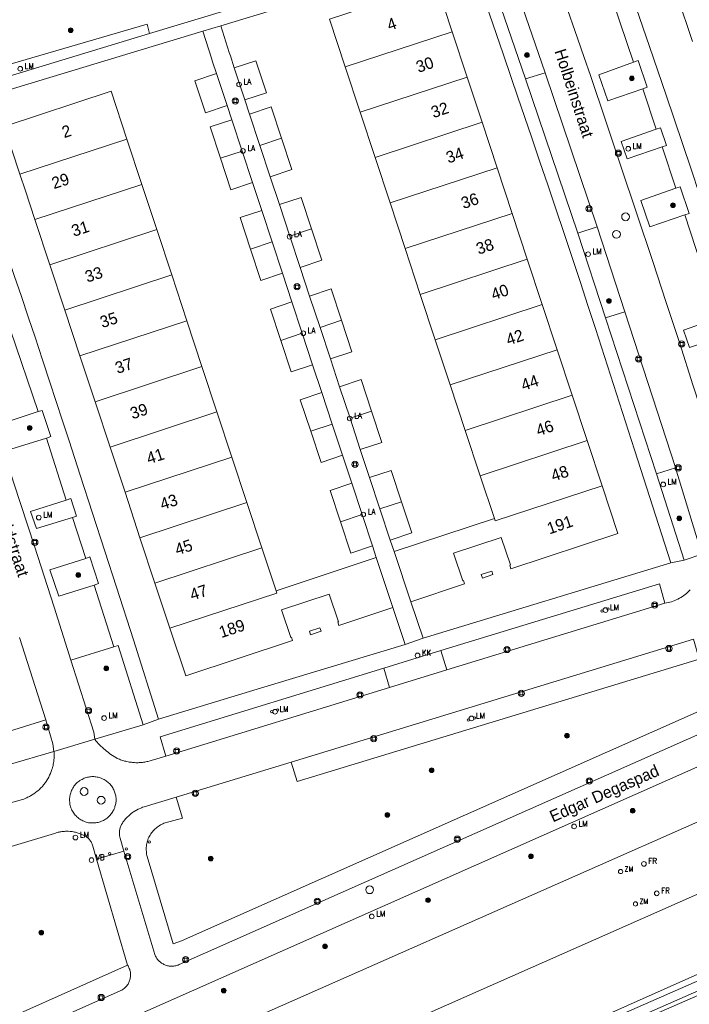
# Model space of a CAD drawing. Header units: metres. Extents: x 138165 to 154469, y 480134 to 494189.
# Tile 613 of 656: x 147156 to 147227, y 486700 to 486805. Entities that reach past the tile are written whole.
import ezdxf

# ---------------------------------------------------------------- set-up
doc = ezdxf.new("R2010")
doc.units = ezdxf.units.M
doc.header["$LTSCALE"] = 0.001
doc.header["$MEASUREMENT"] = 0
for name, color, linetype, lineweight in [('Level 5', 7, 'Continuous', 0), ('TOP-L-topo objecten punt', 7, 'Continuous', 0), ('TOP-L-topo objecten vlak', 7, 'Continuous', 0), ('TOP-L-verharding invalidenparkeerplaats', 7, 'Continuous', 0), ('TOP-T-topo huisnummering naamgeving', 7, 'Continuous', 0)]:
    doc.layers.add(name, color=color, linetype=linetype, lineweight=lineweight)
doc.styles.add('Style-Arial', font='arial.ttf')
doc.styles.add('Style-INTL_ISO', font='INTL_ISO.shx')
doc.styles.add('Style-STANDARD', font='STANDARD.shx')

# ---------------------------------------------------------------- blocks, each defined once
blk = doc.blocks.new('24')
at = {"layer": 'TOP-L-topo objecten punt', "color": 7, "linetype": 'Continuous', "lineweight": 0}
for radius in [0.025, 0.0182, 0.0115, 0.005]:
    blk.add_circle((0, 0), radius, dxfattribs=at)
blk = doc.blocks.new('40')
at = {"layer": 'TOP-L-topo objecten punt', "color": 7, "linetype": 'Continuous', "lineweight": 0}
blk.add_circle((0, 0), 0.025, dxfattribs=at)
at = {"layer": 'TOP-L-topo objecten punt', "color": 7, "linetype": 'Continuous', "lineweight": 0, "style": 'Style-STANDARD'}
blk.add_text('LA', height=0.06, dxfattribs=at).set_placement((0.048, 0))
blk = doc.blocks.new('306')
at = {"layer": 'TOP-L-topo objecten punt', "color": 7, "linetype": 'Continuous', "lineweight": 0}
blk.add_circle((0, 0), 0.025, dxfattribs=at)
at = {"layer": 'TOP-L-topo objecten punt', "color": 7, "linetype": 'Continuous', "lineweight": 0, "style": 'Style-STANDARD'}
blk.add_text('FR', height=0.06, dxfattribs=at).set_placement((0.0483, 0))
blk = doc.blocks.new('304')
at = {"layer": 'TOP-L-topo objecten punt', "color": 7, "linetype": 'Continuous', "lineweight": 0}
blk.add_circle((0, 0), 0.0225, dxfattribs=at)
at = {"layer": 'TOP-L-topo objecten punt', "color": 7, "linetype": 'Continuous', "lineweight": 0, "style": 'Style-STANDARD'}
blk.add_text('ZM', height=0.054, dxfattribs=at).set_placement((0.043, 0))
blk = doc.blocks.new('39')
at = {"layer": 'TOP-L-topo objecten punt', "color": 7, "linetype": 'Continuous', "lineweight": 0}
for p, q in [((0.0175, 0.0175), (-0.0175, 0.0175)), ((-0.0175, 0.0175), (-0.0175, -0.0175)), ((0.0175, 0.0175), (0.0175, -0.0175)), ((0.0175, -0.0175), (-0.0175, -0.0175))]:
    blk.add_line(p, q, dxfattribs=at)
blk.add_circle((0, 0), 0.0332, dxfattribs=at)
blk = doc.blocks.new('*U13')
at = {"layer": 'Level 5', "color": 7, "linetype": 'Continuous', "lineweight": 0}
blk.add_circle((0, 0), 0.0415, dxfattribs=at)
blk = doc.blocks.new('150')
at = {"layer": 'Level 5', "color": 7, "linetype": 'Continuous', "lineweight": 0}
blk.add_blockref('*U13', (0, 0), dxfattribs=at)
blk = doc.blocks.new('10')
at = {"layer": 'TOP-L-topo objecten punt', "linetype": 'Continuous', "lineweight": 0}
blk.add_circle((0, 0), 0.0125, dxfattribs=at)
blk = doc.blocks.new('16')
at = {"layer": 'TOP-L-topo objecten punt', "color": 7, "linetype": 'Continuous', "lineweight": 0}
blk.add_circle((0, 0), 0.025, dxfattribs=at)
at = {"layer": 'TOP-L-topo objecten punt', "color": 7, "linetype": 'Continuous', "lineweight": 0, "style": 'Style-STANDARD'}
blk.add_text('LM', height=0.06, dxfattribs=at).set_placement((0.0483, 0))
blk = doc.blocks.new('119')
at = {"layer": 'TOP-L-topo objecten punt', "color": 7, "linetype": 'Continuous', "lineweight": 0}
blk.add_circle((0, 0), 0.025, dxfattribs=at)
at = {"layer": 'TOP-L-topo objecten punt', "color": 7, "linetype": 'Continuous', "lineweight": 0, "style": 'Style-STANDARD'}
blk.add_text('KK', height=0.06, dxfattribs=at).set_placement((0.0483, 0))
blk = doc.blocks.new('14')
at = {"layer": 'TOP-L-topo objecten punt', "color": 7, "linetype": 'Continuous', "lineweight": 0}
blk.add_circle((0, 0), 0.025, dxfattribs=at)
at = {"layer": 'TOP-L-topo objecten punt', "color": 7, "linetype": 'Continuous', "lineweight": 0, "style": 'Style-STANDARD'}
blk.add_text('VB', height=0.06, dxfattribs=at).set_placement((0.0483, 0))

msp = doc.modelspace()

# ---------------------------------------------------------------- linework, layer by layer
at = {"layer": 'TOP-L-topo objecten vlak', "flags": 128}
for points in [[(147239.82, 486751.32), (147234.03, 486769.18), (147233.01, 486772.33), (147232.13, 486775.03), (147231.24, 486777.73), (147230.36, 486780.42), (147229.32, 486783.57), (147228.43, 486786.26), (147227.54, 486788.96), (147226.63, 486791.68), (147224.87, 486796.87), (147223.11, 486802.06), (147221.33, 486807.25), (147219.72, 486811.96), (147218.23, 486816.18), (147216.9, 486819.98), (147215.42, 486824.21), (147214.05, 486828.16), (147213.74, 486829.14)], [(147231.7, 486753.55), (147229.26, 486761.24), (147227.74, 486765.92), (147226.32, 486770.31), (147224.89, 486774.69), (147223.45, 486779.08), (147221.72, 486784.28), (147220.08, 486789.18), (147218.44, 486794.08), (147216.8, 486798.97), (147216.13, 486800.88), (147215.41, 486802.95), (147214.1, 486806.74), (147213.39, 486808.81), (147212.68, 486810.88), (147211.39, 486814.68)], [(147209.84, 486798.59), (147205.01, 486812.7), (147207.1, 486813.33)], [(147207.1, 486813.33), (147211.94, 486799.25)], [(147177.31, 486804.28), (147203.67, 486812.28)], [(147203.67, 486812.28), (147204.51, 486809.81), (147206.01, 486805.51), (147207.46, 486801.29), (147208.33, 486798.76), (147209.05, 486796.64), (147210.48, 486792.42), (147211.4, 486789.73), (147212.23, 486787.28), (147213.06, 486784.83), (147213.98, 486782.06), (147214.9, 486779.3), (147215.71, 486776.84), (147216.51, 486774.38), (147217.32, 486771.91), (147221.49, 486758.95), (147225.36, 486746.9)], [(147202.02, 486803.64), (147200.34, 486808.74), (147188.91, 486804.97), (147190.59, 486799.87)], [(147180.43, 486806.69), (147169.68, 486803.46)], [(147219.18, 486806.89), (147221.38, 486800.39)], [(147226.08, 486807.42), (147227.7, 486802.59)], [(147169.68, 486803.46), (147169.44, 486804.43), (147149.05, 486798.51), (147146.48, 486805.67)], [(147459.74, 486805.03), (147339.35, 486751.71), (147228.59, 486703.06), (147162.64, 486673.7), (147157.49, 486671.9), (147151.68, 486668.53), (147141.92, 486663.99), (147134.83, 486660.81), (147134.2, 486660.55), (147134.27, 486660.16), (147134.53, 486660), (147135.03, 486659.96), (147136.37, 486660.39), (147138.3, 486661.16), (147141.49, 486662.68), (147146.25, 486664.48), (147151.32, 486666.88), (147153.32, 486668.11), (147155.26, 486669.47), (147158.91, 486671.26), (147164.41, 486672.8), (147349.23, 486753.43), (147462.74, 486803.5)], [(147169.68, 486803.46), (147148.47, 486797.01)], [(147148.9, 486795.7), (147175.4, 486803.7)], [(147175.4, 486803.7), (147177.31, 486804.28)], [(147175.4, 486803.7), (147176.31, 486800.8), (147176.43, 486800.43), (147176.85, 486799.16)], [(147178.75, 486799.78), (147178.33, 486801.06), (147178.21, 486801.43), (147177.31, 486804.28)], [(147190.59, 486799.87), (147202.02, 486803.64)], [(147203.62, 486798.8), (147202.02, 486803.64)], [(147179.88, 486796.36), (147182.18, 486797.12), (147181.05, 486800.54), (147178.75, 486799.78)], [(147222.39, 486797.54), (147218.64, 486796.25), (147217.67, 486799.03), (147221.38, 486800.39)], [(147221.38, 486800.39), (147221.87, 486800.55), (147222.84, 486797.73), (147222.39, 486797.54)], [(147176.85, 486799.16), (147174.55, 486798.4), (147175.68, 486794.98), (147177.98, 486795.74)], [(147176.85, 486799.16), (147177.98, 486795.74)], [(147179.88, 486796.36), (147178.75, 486799.78)], [(147190.59, 486799.87), (147192.19, 486795.03)], [(147211.94, 486799.25), (147209.84, 486798.59)], [(147211.94, 486799.25), (147217.5, 486782.79)], [(147203.62, 486798.8), (147192.19, 486795.03)], [(147205.21, 486793.96), (147203.62, 486798.8)], [(147209.84, 486798.59), (147215.45, 486782.1)], [(147167.28, 486792.17), (147165.6, 486797.27), (147154.18, 486793.5), (147155.86, 486788.4)], [(147222.39, 486797.54), (147223.8, 486793.24)], [(147180.38, 486794.84), (147179.88, 486796.36)], [(147170.64, 486730.19), (147167.97, 486738.66), (147166.17, 486744.3), (147164.94, 486748.15), (147163.62, 486752.21), (147162.3, 486756.27), (147161.1, 486759.92), (147160.4, 486762.07), (147159.73, 486764.13), (147159.05, 486766.19), (147158.26, 486768.59), (147157.47, 486770.99), (147156.78, 486773.05), (147155.98, 486775.45), (147155.29, 486777.5), (147154.57, 486779.57), (147153.03, 486784.01), (147152.18, 486786.43), (147150.48, 486791.27), (147149.76, 486793.28), (147148.9, 486795.7)], [(147177.98, 486795.74), (147178.48, 486794.22)], [(147183.79, 486792.25), (147182.68, 486795.6), (147180.38, 486794.84)], [(147192.19, 486795.03), (147193.79, 486790.19)], [(147178.48, 486794.22), (147176.18, 486793.46), (147177.29, 486790.11)], [(147178.48, 486794.22), (147179.58, 486790.87)], [(147181.49, 486791.49), (147180.38, 486794.84)], [(147193.79, 486790.19), (147205.21, 486793.96)], [(147206.81, 486789.11), (147205.21, 486793.96)], [(147224.46, 486791.33), (147220.7, 486790.04), (147220.06, 486791.91), (147223.8, 486793.24)], [(147223.8, 486793.24), (147224.28, 486793.37), (147224.91, 486791.49), (147224.46, 486791.33)], [(147167.28, 486792.17), (147155.86, 486788.4)], [(147168.88, 486787.33), (147167.28, 486792.17)], [(147181.49, 486791.49), (147183.79, 486792.25)], [(147182.59, 486788.15), (147184.89, 486788.91), (147183.79, 486792.25)], [(147177.29, 486790.11), (147179.58, 486790.87)], [(147179.58, 486790.87), (147180.69, 486787.52)], [(147182.59, 486788.15), (147181.49, 486791.49)], [(147224.46, 486791.33), (147225.91, 486786.92)], [(147177.29, 486790.11), (147178.39, 486786.76), (147180.69, 486787.52)], [(147193.79, 486790.19), (147195.39, 486785.34)], [(147206.81, 486789.11), (147195.39, 486785.34)], [(147208.43, 486784.23), (147206.81, 486789.11)], [(147161.3, 486736.49), (147159.5, 486742.15), (147157.41, 486748.66), (147155.21, 486755.41), (147154.5, 486757.63), (147153.83, 486759.67), (147153.16, 486761.71), (147152.49, 486763.75), (147151.82, 486765.79), (147150.46, 486769.86), (147149.1, 486773.94), (147148.44, 486775.89), (147147.78, 486777.83), (147147.11, 486779.77), (147146.44, 486781.72), (147145.76, 486783.66), (147145.08, 486785.59), (147144.39, 486787.53)], [(147155.86, 486788.4), (147156.45, 486786.62), (147157.46, 486783.56)], [(147183.58, 486785.16), (147182.59, 486788.15)], [(147157.46, 486783.56), (147168.88, 486787.33)], [(147170.48, 486782.49), (147168.88, 486787.33)], [(147180.69, 486787.52), (147181.68, 486784.53)], [(147226.86, 486784.07), (147223.12, 486782.78), (147222.17, 486785.59), (147225.91, 486786.92)], [(147225.91, 486786.92), (147226.38, 486787.07), (147227.34, 486784.22), (147226.86, 486784.07)], [(147186.98, 486782.57), (147185.88, 486785.91), (147183.58, 486785.16)], [(147181.68, 486784.53), (147179.38, 486783.77), (147180.48, 486780.42)], [(147181.68, 486784.53), (147182.78, 486781.18)], [(147184.69, 486781.81), (147183.58, 486785.16)], [(147195.39, 486785.34), (147197, 486780.46)], [(147157.46, 486783.56), (147159.06, 486778.72)], [(147197, 486780.46), (147208.43, 486784.23)], [(147210.04, 486779.34), (147208.43, 486784.23)], [(147226.86, 486784.07), (147230.46, 486773.07)], [(147170.48, 486782.49), (147159.06, 486778.72)], [(147172.08, 486777.65), (147170.48, 486782.49)], [(147186.98, 486782.57), (147184.69, 486781.81)], [(147185.79, 486778.46), (147188.09, 486779.22), (147186.98, 486782.57)], [(147215.45, 486782.1), (147217.5, 486782.79)], [(147217.5, 486782.79), (147220.47, 486773.7)], [(147185.79, 486778.46), (147184.69, 486781.81)], [(147218.39, 486773.07), (147215.45, 486782.1)], [(147180.48, 486780.42), (147182.78, 486781.18)], [(147180.48, 486780.42), (147181.59, 486777.07), (147183.89, 486777.83)], [(147182.78, 486781.18), (147183.89, 486777.83)], [(147197, 486780.46), (147198.62, 486775.57)], [(147210.04, 486779.34), (147198.62, 486775.57)], [(147211.64, 486774.5), (147210.04, 486779.34)], [(147159.06, 486778.72), (147160.65, 486773.87)], [(147186.8, 486775.39), (147185.79, 486778.46)], [(147160.65, 486773.87), (147172.08, 486777.65)], [(147173.69, 486772.76), (147172.08, 486777.65)], [(147183.89, 486777.83), (147184.9, 486774.76)], [(147190.21, 486772.8), (147189.1, 486776.15), (147186.8, 486775.39)], [(147187.91, 486772.04), (147186.8, 486775.39)], [(147198.62, 486775.57), (147200.22, 486770.73)], [(147160.65, 486773.87), (147162.27, 486768.99)], [(147184.9, 486774.76), (147182.61, 486774), (147183.71, 486770.65)], [(147184.9, 486774.76), (147186.01, 486771.41)], [(147211.64, 486774.5), (147200.22, 486770.73)], [(147213.24, 486769.66), (147211.64, 486774.5)], [(147190.21, 486772.8), (147187.91, 486772.04)], [(147189.02, 486768.69), (147191.31, 486769.45), (147190.21, 486772.8)], [(147220.47, 486773.7), (147218.39, 486773.07)], [(147218.39, 486773.07), (147223.83, 486756.41)], [(147220.47, 486773.7), (147225.87, 486757.06), (147225.89, 486757.04)], [(147231.08, 486771.15), (147227.37, 486769.9), (147226.71, 486771.75), (147230.46, 486773.07)], [(147154.86, 486771.76), (147157.79, 486763.04)], [(147173.69, 486772.76), (147162.27, 486768.99)], [(147175.3, 486767.88), (147173.69, 486772.76)], [(147189.02, 486768.69), (147187.91, 486772.04)], [(147183.71, 486770.65), (147186.01, 486771.41)], [(147186.01, 486771.41), (147187.12, 486768.06)], [(147200.22, 486770.73), (147201.81, 486765.89)], [(147183.71, 486770.65), (147184.82, 486767.3), (147187.12, 486768.06)], [(147201.81, 486765.89), (147213.24, 486769.66)], [(147214.84, 486764.82), (147213.24, 486769.66)], [(147162.27, 486768.99), (147163.88, 486764.1)], [(147190, 486765.7), (147189.02, 486768.69)], [(147163.88, 486764.1), (147175.3, 486767.88)], [(147176.9, 486763.03), (147175.3, 486767.88)], [(147187.12, 486768.06), (147188.1, 486765.07)], [(147193.41, 486763.11), (147192.3, 486766.46), (147190, 486765.7)], [(147191.11, 486762.35), (147190, 486765.7)], [(147201.81, 486765.89), (147203.41, 486761.04)], [(147188.1, 486765.07), (147185.8, 486764.31), (147186.91, 486760.97)], [(147188.1, 486765.07), (147189.21, 486761.72)], [(147203.41, 486761.04), (147214.84, 486764.82)], [(147216.44, 486759.97), (147214.84, 486764.82)], [(147163.88, 486764.1), (147165.48, 486759.26)], [(147158.71, 486760.21), (147154.89, 486759.04), (147153.97, 486761.78), (147157.79, 486763.04)], [(147157.79, 486763.04), (147158.23, 486763.18), (147159.15, 486760.38), (147158.71, 486760.21)], [(147165.48, 486759.26), (147176.9, 486763.03)], [(147178.5, 486758.19), (147176.9, 486763.03)], [(147193.41, 486763.11), (147191.11, 486762.35)], [(147192.21, 486759), (147191.11, 486762.35)], [(147192.21, 486759), (147194.51, 486759.76), (147193.41, 486763.11)], [(147186.91, 486760.97), (147189.21, 486761.72)], [(147189.21, 486761.72), (147190.32, 486758.38)], [(147158.71, 486760.21), (147160.8, 486753.59)], [(147186.91, 486760.97), (147188.02, 486757.62), (147190.32, 486758.38)], [(147203.41, 486761.04), (147205.01, 486756.2)], [(147165.48, 486759.26), (147167.08, 486754.42)], [(147216.44, 486759.97), (147205.01, 486756.2)], [(147218.04, 486755.13), (147216.44, 486759.97)], [(147167.08, 486754.42), (147178.5, 486758.19)], [(147180.1, 486753.35), (147178.5, 486758.19)], [(147190.32, 486758.38), (147191.3, 486755.39)], [(147193.2, 486756.02), (147192.21, 486759)], [(147125.97, 486668.67), (147127.25, 486666.22), (147144.73, 486674.35), (147168.18, 486684.91), (147236.52, 486715.16), (147317.64, 486751.07), (147315.15, 486757.72)], [(147223.83, 486756.41), (147225.89, 486757.04)], [(147225.89, 486757.04), (147228.7, 486747.8)], [(147196.6, 486753.42), (147195.5, 486756.77), (147193.2, 486756.02)], [(147194.31, 486752.67), (147193.2, 486756.02)], [(147205.01, 486756.2), (147206.53, 486751.61)], [(147226.79, 486747.16), (147223.83, 486756.41)], [(147191.3, 486755.39), (147189, 486754.63), (147190.11, 486751.28)], [(147191.3, 486755.39), (147192.41, 486752.04)], [(147197.59, 486742.73), (147203.35, 486744.63), (147203.23, 486745), (147203.15, 486744.98), (147202.18, 486747.93), (147207.27, 486749.61), (147208.24, 486746.66), (147208.17, 486746.63), (147208.3, 486746.26), (147219.72, 486750.03), (147218.04, 486755.13)], [(147206.53, 486751.61), (147206.61, 486751.36), (147218.04, 486755.13)], [(147167.08, 486754.42), (147168.68, 486749.57)], [(147161.46, 486751.74), (147157.61, 486750.57), (147157, 486752.38), (147160.8, 486753.59)], [(147160.8, 486753.59), (147161.31, 486753.77), (147161.91, 486751.89), (147161.46, 486751.74)], [(147168.68, 486749.57), (147180.1, 486753.35)], [(147181.7, 486748.5), (147180.1, 486753.35)], [(147194.31, 486752.67), (147196.6, 486753.42)], [(147195.41, 486749.32), (147197.71, 486750.08), (147196.6, 486753.42)], [(147192.41, 486752.04), (147190.11, 486751.28)], [(147192.41, 486752.04), (147193.51, 486748.69)], [(147195.41, 486749.32), (147194.31, 486752.67)], [(147161.46, 486751.74), (147162.91, 486747.34)], [(147190.11, 486751.28), (147191.21, 486747.93), (147193.51, 486748.69)], [(147206.53, 486751.61), (147195.82, 486748.08)], [(147168.68, 486749.57), (147170.28, 486744.73)], [(147193.51, 486748.69), (147193.92, 486747.45)], [(147195.82, 486748.08), (147195.41, 486749.32)], [(147181.7, 486748.5), (147170.28, 486744.73)], [(147183.22, 486743.91), (147181.7, 486748.5)], [(147197.59, 486742.73), (147195.82, 486748.08)], [(147228.7, 486747.8), (147226.79, 486747.16)], [(147163.8, 486744.5), (147160.01, 486743.31), (147159.05, 486746.13), (147162.91, 486747.34)], [(147162.91, 486747.34), (147163.33, 486747.52), (147164.26, 486744.68), (147163.8, 486744.5)], [(147193.92, 486747.45), (147183.22, 486743.91)], [(147193.92, 486747.45), (147195.69, 486742.1)], [(147225.36, 486746.9), (147198.91, 486738.83)], [(147225.36, 486746.9), (147226.79, 486747.16)], [(147206.38, 486745.63), (147205.25, 486745.26), (147205.13, 486745.63), (147206.26, 486746), (147206.38, 486745.63)], [(147163.8, 486744.5), (147165.9, 486737.92)], [(147170.28, 486744.73), (147171.87, 486739.89)], [(147224.74, 486742.57), (147224.17, 486744.64), (147200.82, 486737.51)], [(147171.87, 486739.89), (147183.3, 486743.66), (147183.22, 486743.91)], [(147171.87, 486739.89), (147173.56, 486734.8), (147184.98, 486738.57), (147184.86, 486738.94), (147184.79, 486738.91), (147183.81, 486741.87), (147188.9, 486743.55), (147189.88, 486740.59), (147189.81, 486740.57), (147189.93, 486740.2), (147195.69, 486742.1)], [(147227.43, 486743.99), (147227.31, 486743.87), (147227.17, 486743.73), (147227.04, 486743.62), (147226.89, 486743.5), (147226.75, 486743.39), (147226.61, 486743.29), (147226.44, 486743.19), (147226.29, 486743.1), (147226.12, 486743.01), (147225.96, 486742.93), (147225.79, 486742.86), (147225.61, 486742.79), (147225.44, 486742.73), (147225.27, 486742.68), (147225.1, 486742.64), (147224.92, 486742.6), (147224.74, 486742.57)], [(147198.91, 486738.83), (147197.59, 486742.73)], [(147224.74, 486742.57), (147201.46, 486735.45)], [(147195.69, 486742.1), (147196.99, 486738.17)], [(147187.9, 486739.94), (147186.77, 486739.57), (147186.89, 486739.2), (147188.02, 486739.57), (147187.9, 486739.94)], [(147155.8, 486738.92), (147158.63, 486730.1)], [(147196.99, 486738.17), (147181.18, 486733.39), (147170.64, 486730.19)], [(147184.81, 486725.59), (147185.47, 486723.51), (147228.39, 486736.61), (147227.8, 486738.72)], [(147184.81, 486725.59), (147227.8, 486738.72)], [(147198.91, 486738.83), (147196.99, 486738.17)], [(147161.3, 486736.49), (147165.9, 486737.92)], [(147165.9, 486737.92), (147166.36, 486738.06), (147169.03, 486729.56)], [(147200.82, 486737.51), (147194.73, 486735.63)], [(147201.46, 486735.45), (147200.82, 486737.51)], [(147163.85, 486728.03), (147163.74, 486728.78), (147161.3, 486736.49)], [(147194.73, 486735.63), (147170.85, 486728.3), (147171.43, 486726.24)], [(147194.73, 486735.63), (147195.33, 486733.57)], [(147195.33, 486733.57), (147201.46, 486735.45)], [(147233.79, 486733.42), (147173.11, 486706.49), (147172.24, 486706.16), (147169.46, 486715.49), (147169.42, 486715.63), (147169.39, 486715.77), (147169.37, 486715.91), (147169.36, 486716.04), (147169.35, 486716.18), (147169.35, 486716.32), (147169.35, 486716.47), (147169.36, 486716.61), (147169.38, 486716.75), (147169.41, 486716.89), (147169.44, 486717.02), (147169.48, 486717.16), (147169.52, 486717.29), (147169.57, 486717.42), (147169.63, 486717.56), (147169.7, 486717.68), (147169.76, 486717.8), (147169.84, 486717.92), (147169.92, 486718.03), (147170, 486718.14), (147170.09, 486718.25), (147170.18, 486718.35), (147170.29, 486718.46), (147170.4, 486718.55), (147170.51, 486718.64), (147170.62, 486718.72), (147170.73, 486718.8), (147170.86, 486718.88), (147170.99, 486718.94), (147171.11, 486719), (147171.24, 486719.06), (147171.37, 486719.1), (147173.21, 486719.62), (147172.55, 486721.84)], [(147171.43, 486726.24), (147195.33, 486733.57)], [(147108.98, 486675.29), (147111.48, 486676.18), (147125.09, 486680.51), (147139.4, 486686.09), (147150.19, 486690.49), (147174.19, 486701.12), (147238.5, 486729.66)], [(147154.05, 486728.67), (147158.63, 486730.1)], [(147158.63, 486730.1), (147159.38, 486727.53), (147159.49, 486726.73)], [(147232.87, 486730.57), (147172.85, 486703.95), (147172.76, 486703.91), (147172.68, 486703.88), (147172.58, 486703.85), (147172.49, 486703.83), (147172.39, 486703.81), (147172.29, 486703.8), (147172.19, 486703.79), (147172.09, 486703.78), (147171.99, 486703.78), (147171.89, 486703.79), (147171.81, 486703.8), (147171.71, 486703.82), (147171.61, 486703.84), (147171.52, 486703.86), (147171.42, 486703.89), (147171.33, 486703.93), (147171.24, 486703.97), (147171.15, 486704.02), (147171.06, 486704.06), (147170.98, 486704.12), (147170.9, 486704.18), (147170.82, 486704.24), (147170.76, 486704.29), (147170.68, 486704.36), (147170.62, 486704.44), (147170.55, 486704.51), (147170.49, 486704.59), (147170.44, 486704.67), (147170.39, 486704.76), (147170.34, 486704.85), (147170.3, 486704.94), (147170.26, 486705.02), (147166.96, 486716.06)], [(147169.03, 486729.56), (147170.64, 486730.19)], [(147169.03, 486729.56), (147163.85, 486728.03)], [(147163.85, 486728.03), (147159.49, 486726.73)], [(147171.43, 486726.24), (147169.88, 486725.76), (147169.76, 486725.72), (147169.53, 486725.66), (147169.41, 486725.64), (147169.18, 486725.6), (147169.06, 486725.58), (147168.94, 486725.56), (147168.82, 486725.55), (147168.7, 486725.54), (147168.58, 486725.54), (147168.47, 486725.53), (147168.35, 486725.53), (147168.23, 486725.53), (147168.11, 486725.54), (147168.01, 486725.55), (147167.88, 486725.56), (147167.76, 486725.57), (147167.64, 486725.59), (147167.52, 486725.6), (147167.4, 486725.62), (147167.28, 486725.65), (147167.16, 486725.68), (147167.04, 486725.71), (147166.94, 486725.73), (147166.82, 486725.77), (147166.71, 486725.81), (147166.59, 486725.85), (147166.48, 486725.89), (147166.36, 486725.94), (147166.25, 486725.98), (147166.1, 486726.07), (147165.92, 486726.18), (147165.75, 486726.29), (147165.58, 486726.41), (147165.43, 486726.51), (147165.27, 486726.64), (147165.1, 486726.77), (147164.95, 486726.9), (147164.81, 486727.02), (147164.66, 486727.15), (147164.51, 486727.3), (147164.36, 486727.44), (147164.22, 486727.59), (147164.1, 486727.73), (147163.97, 486727.88), (147163.85, 486728.03)], [(147159.49, 486726.73), (147159.5, 486726.62), (147159.51, 486726.4), (147159.51, 486726.3), (147159.51, 486726.18), (147159.5, 486725.98), (147159.49, 486725.86), (147159.48, 486725.74), (147159.46, 486725.65), (147159.45, 486725.53), (147159.41, 486725.33), (147159.39, 486725.21), (147159.36, 486725.12), (147159.33, 486725), (147159.3, 486724.89), (147159.27, 486724.79), (147159.23, 486724.68), (147159.2, 486724.58), (147159.12, 486724.38), (147159.03, 486724.18), (147158.98, 486724.09), (147158.93, 486723.98), (147158.82, 486723.79), (147158.76, 486723.69), (147158.65, 486723.52), (147158.58, 486723.42), (147158.52, 486723.34), (147158.45, 486723.25), (147158.38, 486723.15), (147158.25, 486723), (147158.1, 486722.84), (147158.01, 486722.76), (147157.93, 486722.67), (147157.76, 486722.53), (147157.69, 486722.47), (147157.51, 486722.33), (147157.35, 486722.21), (147157.27, 486722.16), (147157.17, 486722.09), (147156.98, 486721.98), (147156.89, 486721.93), (147156.79, 486721.88), (147156.68, 486721.83), (147156.59, 486721.78), (147156.48, 486721.73), (147156.27, 486721.65), (147156.09, 486721.59), (147155.88, 486721.52), (147153.92, 486721)], [(147159.49, 486726.73), (147154.61, 486725.31)], [(147172.55, 486721.84), (147184.81, 486725.59)], [(147240.72, 486724.73), (147233.73, 486721.63), (147165.08, 486691.28), (147141.8, 486680.72), (147124.22, 486672.63), (147125.21, 486670.27)], [(147161.2, 486721.07), (147161.18, 486721.2), (147161.17, 486721.32), (147161.16, 486721.45), (147161.16, 486721.57), (147161.16, 486721.7), (147161.17, 486721.83), (147161.19, 486721.95), (147161.21, 486722.08), (147161.24, 486722.2), (147161.28, 486722.32), (147161.32, 486722.44), (147161.37, 486722.56), (147161.43, 486722.68), (147161.49, 486722.8), (147161.56, 486722.91), (147161.63, 486723.02), (147161.71, 486723.12), (147161.79, 486723.22), (147161.88, 486723.31), (147161.97, 486723.4), (147162.07, 486723.48), (147162.17, 486723.55), (147162.27, 486723.63), (147162.38, 486723.69), (147162.49, 486723.75), (147162.61, 486723.81), (147162.72, 486723.86), (147162.84, 486723.9), (147162.97, 486723.94), (147163.08, 486723.97), (147163.19, 486723.99), (147163.3, 486724.01), (147163.41, 486724.03), (147163.54, 486724.04), (147163.65, 486724.04), (147163.76, 486724.04), (147163.87, 486724.03), (147163.98, 486724.02), (147164.1, 486724), (147164.21, 486723.97), (147164.33, 486723.94), (147164.44, 486723.91), (147164.55, 486723.87), (147164.66, 486723.82), (147164.76, 486723.78), (147164.86, 486723.72), (147164.96, 486723.67), (147165.06, 486723.6), (147165.15, 486723.53), (147165.24, 486723.46), (147165.33, 486723.39), (147165.41, 486723.31), (147165.49, 486723.22), (147165.57, 486723.13), (147165.64, 486723.04), (147165.7, 486722.95), (147165.77, 486722.84), (147165.83, 486722.73), (147165.88, 486722.63), (147165.93, 486722.53), (147165.97, 486722.42), (147166.01, 486722.31), (147166.04, 486722.2), (147166.07, 486722.09), (147166.09, 486721.98), (147166.11, 486721.87), (147166.12, 486721.75), (147166.12, 486721.63), (147166.12, 486721.52), (147166.12, 486721.4), (147166.11, 486721.29), (147166.09, 486721.18), (147166.07, 486721.06), (147166.04, 486720.95), (147166.01, 486720.84), (147165.98, 486720.73), (147165.93, 486720.61), (147165.89, 486720.51), (147165.83, 486720.41), (147165.78, 486720.31), (147165.71, 486720.2), (147165.65, 486720.11), (147165.58, 486720.02), (147165.51, 486719.94), (147165.42, 486719.84), (147165.34, 486719.77), (147165.25, 486719.68), (147165.16, 486719.61), (147165.07, 486719.54), (147164.98, 486719.48), (147164.88, 486719.42), (147164.78, 486719.37), (147164.67, 486719.32), (147164.56, 486719.27), (147164.44, 486719.22), (147164.32, 486719.18), (147164.2, 486719.15), (147164.07, 486719.13), (147163.95, 486719.11), (147163.82, 486719.09), (147163.7, 486719.09), (147163.57, 486719.09), (147163.44, 486719.09), (147163.32, 486719.11), (147163.19, 486719.12), (147163.05, 486719.15), (147162.93, 486719.19), (147162.81, 486719.22), (147162.69, 486719.27), (147162.58, 486719.32), (147162.46, 486719.38), (147162.35, 486719.44), (147162.25, 486719.51), (147162.14, 486719.58), (147162.05, 486719.66), (147161.95, 486719.74), (147161.85, 486719.84), (147161.76, 486719.93), (147161.68, 486720.03), (147161.61, 486720.14), (147161.54, 486720.24), (147161.47, 486720.35), (147161.41, 486720.46), (147161.36, 486720.58), (147161.31, 486720.71), (147161.27, 486720.83), (147161.23, 486720.95), (147161.2, 486721.07)], [(147166.96, 486716.06), (147166.55, 486717.45), (147166.53, 486717.54), (147166.51, 486717.64), (147166.5, 486717.73), (147166.49, 486717.83), (147166.48, 486717.92), (147166.48, 486718.01), (147166.48, 486718.1), (147166.49, 486718.2), (147166.5, 486718.29), (147166.52, 486718.39), (147166.54, 486718.48), (147166.57, 486718.58), (147166.59, 486718.66), (147166.62, 486718.75), (147166.66, 486718.84), (147166.7, 486718.92), (147166.8, 486719.08), (147166.85, 486719.16), (147166.92, 486719.25), (147167.03, 486719.4), (147167.17, 486719.55), (147167.29, 486719.69), (147167.36, 486719.76), (147167.44, 486719.83), (147167.59, 486719.97), (147167.74, 486720.09), (147167.89, 486720.2), (147167.98, 486720.27), (147168.06, 486720.32), (147168.22, 486720.42), (147168.32, 486720.47), (147168.5, 486720.57), (147168.59, 486720.61), (147168.76, 486720.68), (147168.84, 486720.72), (147168.95, 486720.76), (147169.13, 486720.82), (147172.55, 486721.84)], [(147102.67, 486700.9), (147159.56, 486717.97), (147159.66, 486718), (147159.74, 486718.03), (147159.84, 486718.06), (147159.95, 486718.09), (147160.03, 486718.11), (147160.13, 486718.13), (147160.22, 486718.15), (147160.32, 486718.16), (147160.43, 486718.17), (147160.51, 486718.18), (147160.62, 486718.19), (147160.72, 486718.2), (147160.81, 486718.2), (147160.92, 486718.2), (147161, 486718.2), (147161.21, 486718.19), (147161.32, 486718.18), (147161.42, 486718.16), (147161.59, 486718.14), (147161.7, 486718.11), (147161.8, 486718.09), (147161.88, 486718.07), (147161.98, 486718.04), (147162.08, 486718.01), (147162.17, 486717.98), (147162.35, 486717.91), (147162.44, 486717.87), (147162.54, 486717.82), (147162.63, 486717.78), (147162.72, 486717.74), (147162.82, 486717.69), (147162.9, 486717.64), (147162.98, 486717.59), (147163.06, 486717.53), (147163.14, 486717.46), (147163.2, 486717.4), (147163.27, 486717.32), (147163.34, 486717.24), (147163.4, 486717.16), (147163.45, 486717.07), (147163.5, 486716.99), (147163.54, 486716.9), (147163.58, 486716.81), (147163.61, 486716.71), (147163.64, 486716.61), (147164.05, 486715.23)], [(147166.96, 486716.06), (147164.05, 486715.23)], [(147164.05, 486715.23), (147167.34, 486703.91)], [(147236.52, 486715.16), (147168.18, 486684.91)], [(147220.37, 486697.67), (147253.99, 486712.47)], [(147167.34, 486703.91), (147167.4, 486703.82), (147167.45, 486703.73), (147167.49, 486703.64), (147167.54, 486703.54), (147167.58, 486703.44), (147167.6, 486703.35), (147167.63, 486703.25), (147167.65, 486703.16), (147167.66, 486703.06), (147167.67, 486702.95), (147167.67, 486702.85), (147167.67, 486702.74), (147167.66, 486702.65), (147167.64, 486702.54), (147167.62, 486702.43), (147167.6, 486702.34), (147167.57, 486702.24), (147167.53, 486702.14), (147167.49, 486702.05), (147167.45, 486701.96), (147167.4, 486701.88), (147167.34, 486701.79), (147167.27, 486701.7), (147167.21, 486701.62), (147167.14, 486701.54), (147167.07, 486701.48), (147166.99, 486701.41), (147166.9, 486701.34), (147166.83, 486701.29), (147166.73, 486701.23), (147166.64, 486701.19), (147166.55, 486701.14), (147149.14, 486693.39)], [(147167.34, 486703.91), (147149.48, 486695.92)], [(147229.9, 486702.94), (147217.14, 486697.35)]]:
    msp.add_lwpolyline(points, dxfattribs=at)
at = {"layer": 'TOP-L-verharding invalidenparkeerplaats', "flags": 128}
for points in [[(147200.82, 486737.51), (147201.46, 486735.45)], [(147194.73, 486735.63), (147195.33, 486733.57)]]:
    msp.add_lwpolyline(points, dxfattribs=at)

# ---------------------------------------------------------------- block references
at = {"layer": 'TOP-L-topo objecten punt', "xscale": 10, "yscale": 10, "zscale": 10}
for name, p in [('24', (147161.28, 486803.79)), ('24', (147210.01, 486801.14)), ('16', (147155.89, 486799.68)), ('40', (147179.26, 486798)), ('24', (147221.21, 486798.65)), ('39', (147178.86, 486796.24)), ('16', (147220.82, 486791.14)), ('40', (147179.68, 486790.9)), ('39', (147219.78, 486790.66)), ('39', (147216.64, 486784.73)), ('24', (147225.6, 486785.09)), ('150', (147220.54, 486783.86)), ('40', (147184.65, 486781.73)), ('150', (147219.57, 486781.99)), ('16', (147216.54, 486779.87)), ('39', (147185.46, 486776.39)), ('24', (147218.77, 486774.88)), ('40', (147186.12, 486771.42)), ('39', (147226.53, 486770.26)), ('39', (147221.94, 486768.66)), ('40', (147191.08, 486762.31)), ('24', (147156.9, 486761.3)), ('39', (147191.64, 486757.41)), ('39', (147226.16, 486757.04)), ('16', (147224.56, 486755.26)), ('16', (147157.87, 486751.72)), ('40', (147192.53, 486752.05)), ('24', (147226.27, 486751.64)), ('39', (147157.45, 486749.08)), ('24', (147162.08, 486745.58)), ('16', (147218.39, 486741.83)), ('39', (147223.66, 486742.38)), ('10', (147218.01, 486741.73)), ('10', (147218.68, 486741.95)), ('119', (147198.32, 486736.99)), ('39', (147207.88, 486737.62)), ('39', (147225.18, 486737.73)), ('24', (147165.07, 486735.61)), ('39', (147192.17, 486732.77)), ('39', (147209.41, 486732.94)), ('39', (147163.18, 486731.08)), ('16', (147164.85, 486730.3)), ('10', (147182.75, 486730.99)), ('16', (147183.1, 486730.98)), ('10', (147183.39, 486731.15)), ('16', (147204.08, 486730.26)), ('39', (147158.65, 486729.33)), ('10', (147203.76, 486730.08)), ('10', (147204.42, 486730.3)), ('24', (147214.28, 486728.41)), ('39', (147193.65, 486728.1)), ('39', (147172.6, 486726.77)), ('24', (147199.83, 486724.72)), ('39', (147216.66, 486723.58)), ('150', (147162.71, 486722.45)), ('39', (147174.58, 486722.25)), ('150', (147164.53, 486721.52)), ('24', (147195.1, 486719.95)), ('24', (147221.3, 486720.39)), ('16', (147215.04, 486718.72)), ('16', (147161.79, 486717.53)), ('10', (147169.68, 486717.07)), ('39', (147202.58, 486717.36)), ('10', (147167.21, 486716.31)), ('14', (147163.5, 486715.13)), ('10', (147165.43, 486715.81)), ('39', (147167.37, 486715.48)), ('24', (147176.24, 486715.29)), ('24', (147210.43, 486715.53)), ('306', (147222.5, 486714.72)), ('304', (147220.01, 486713.9)), ('150', (147193.21, 486711.95)), ('306', (147223.87, 486711.57)), ('39', (147187.63, 486710.72)), ('24', (147199.45, 486710.84)), ('304', (147221.6, 486710.44)), ('16', (147193.43, 486709.11)), ('24', (147158.14, 486707.37)), ('24', (147188.44, 486705.9)), ('39', (147173.56, 486704.48)), ('24', (147177.63, 486701.18)), ('39', (147164.53, 486700.44))]:
    msp.add_blockref(name, p, dxfattribs=at)

# ---------------------------------------------------------------- texts
at = {"layer": 'TOP-T-topo huisnummering naamgeving'}
for s, rotation, style, p in [('4', 19, 'Style-INTL_ISO', (147195.32, 486803.72)), ('Holbeinstraat', 288.1, 'Style-INTL_ISO', (147212.93, 486801.56)), ('30', 19, 'Style-INTL_ISO', (147198.42, 486799.23)), ('32', 19, 'Style-INTL_ISO', (147200.02, 486794.39)), ('2', 18.2, 'Style-INTL_ISO', (147160.58, 486792.26)), ('34', 19, 'Style-INTL_ISO', (147201.62, 486789.55)), ('29', 18.2, 'Style-INTL_ISO', (147159.49, 486786.81)), ('36', 19, 'Style-INTL_ISO', (147203.23, 486784.68)), ('31', 18.2, 'Style-INTL_ISO', (147161.61, 486781.72)), ('38', 19, 'Style-INTL_ISO', (147204.84, 486779.8)), ('33', 18.2, 'Style-INTL_ISO', (147163.05, 486776.82)), ('40', 19, 'Style-INTL_ISO', (147206.43, 486774.93)), ('35', 18.2, 'Style-INTL_ISO', (147164.65, 486771.96)), ('42', 19, 'Style-INTL_ISO', (147208.03, 486770.09)), ('37', 18.2, 'Style-INTL_ISO', (147166.27, 486767.07)), ('44', 19, 'Style-INTL_ISO', (147209.63, 486765.24)), ('39', 18.2, 'Style-INTL_ISO', (147167.87, 486762.21)), ('46', 19.1, 'Style-INTL_ISO', (147211.23, 486760.4)), ('41', 18.2, 'Style-INTL_ISO', (147169.62, 486757.41)), ('Grünewaldstraat', 288.5, 'Style-Arial', (147151.62, 486757.42)), ('48', 19, 'Style-INTL_ISO', (147212.83, 486755.56)), ('43', 18.2, 'Style-INTL_ISO', (147171.06, 486752.52)), ('191', 19.1, 'Style-INTL_ISO', (147212.41, 486749.91)), ('45', 18.2, 'Style-INTL_ISO', (147172.65, 486747.67)), ('47', 18.2, 'Style-INTL_ISO', (147174.25, 486742.84)), ('189', 18.2, 'Style-INTL_ISO', (147177.36, 486738.84)), ('Edgar Degaspad', 23.9, 'Style-INTL_ISO', (147212.78, 486719.14))]:
    msp.add_text(s, height=1.25, rotation=rotation, dxfattribs=dict(at, style=style)).set_placement(p)

doc.saveas('drawing.dxf')
